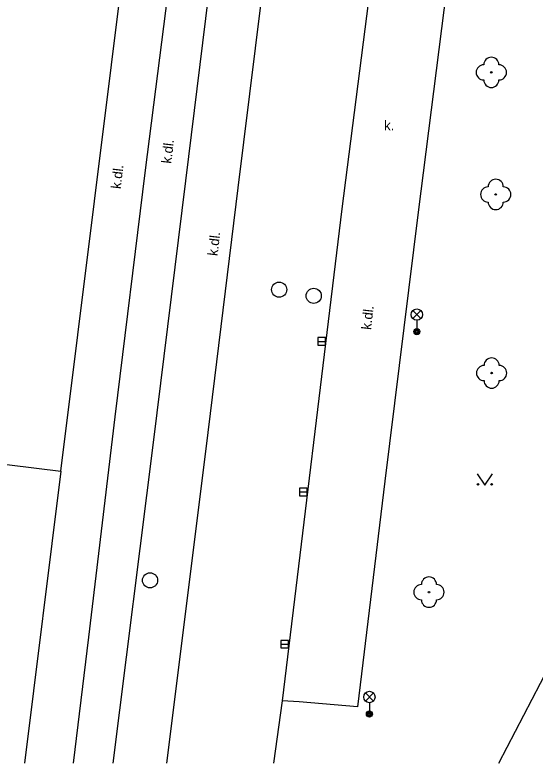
# Model space of a CAD drawing. Extents: x -598932 to -598196, y -1162207 to -1161504.
# Drawn here: x -598441.53 to -598407.24, y -1162206.96 to -1162157.62 of the extents above; entities that cross this region are included whole.
import ezdxf

# ---------------------------------------------------------------- set-up
doc = ezdxf.new("R2010")
doc.units = 0
for name, color, linetype in [('Level 22', 7, 'Continuous'), ('Level 27', 7, 'Continuous'), ('Level 33', 7, 'Continuous'), ('Level 36', 7, 'Continuous'), ('TM - budovy zdene_ betonove - VP', 7, 'Continuous'), ('TM - komunikace - VP', 7, 'Continuous'), ('TM - plot dreveny_ kovovy - VP', 7, 'Continuous'), ('TM - popis povrchu', 7, 'Continuous'), ('TM - rozhrani ploch obecne - VP', 7, 'Continuous')]:
    doc.layers.add(name, color=color, linetype=linetype)

msp = doc.modelspace()

# ---------------------------------------------------------------- linework, layer by layer
at = {"layer": 'Level 22'}
for centre in [(-598410.12, -1162161.41), (-598409.83, -1162169.46), (-598410.1, -1162181.24), (-598414.23, -1162195.69)]:
    msp.add_circle(centre, 0.05, dxfattribs=at)
for centre, start, end in [((-598410.12, -1162160.91), 0, 180), ((-598410.62, -1162161.41), 90, 270), ((-598409.62, -1162161.41), 270, 90), ((-598410.12, -1162161.91), 180, 0), ((-598409.83, -1162168.96), 0, 180), ((-598410.33, -1162169.46), 90, 270), ((-598409.33, -1162169.46), 270, 90), ((-598409.83, -1162169.96), 180, 0), ((-598410.1, -1162180.74), 0, 180), ((-598410.6, -1162181.24), 90, 270), ((-598409.6, -1162181.24), 270, 90), ((-598410.1, -1162181.74), 180, 0), ((-598414.23, -1162195.19), 0, 180), ((-598414.73, -1162195.69), 90, 270), ((-598413.73, -1162195.69), 270, 90), ((-598414.23, -1162196.19), 180, 0)]:
    msp.add_arc(centre, 0.5, start, end, dxfattribs=at)
at = {"layer": 'Level 27'}
for p, q in [((-598421.56, -1162179.15), (-598421.06, -1162179.15)), ((-598422.76, -1162189.08), (-598422.26, -1162189.08)), ((-598423.99, -1162199.12), (-598423.49, -1162199.12))]:
    msp.add_line(p, q, dxfattribs=at)
for points in [[(-598421.56, -1162179.4), (-598421.06, -1162179.4), (-598421.06, -1162178.9), (-598421.56, -1162178.9)], [(-598422.76, -1162189.33), (-598422.26, -1162189.33), (-598422.26, -1162188.83), (-598422.76, -1162188.83)], [(-598423.99, -1162199.37), (-598423.49, -1162199.37), (-598423.49, -1162198.87), (-598423.99, -1162198.87)]]:
    msp.add_lwpolyline(points, close=True, dxfattribs=at)
for centre in [(-598424.11, -1162175.74), (-598421.83, -1162176.15), (-598432.62, -1162194.91)]:
    msp.add_circle(centre, 0.5, dxfattribs=at)
at = {"layer": 'Level 33'}
for p, q in [((-598415.295, -1162177.65), (-598414.765, -1162177.12)), ((-598415.295, -1162177.12), (-598414.765, -1162177.65)), ((-598415.03, -1162177.76), (-598415.03, -1162178.51)), ((-598418.425, -1162202.87), (-598417.895, -1162202.34)), ((-598418.425, -1162202.34), (-598417.895, -1162202.87)), ((-598418.16, -1162202.98), (-598418.16, -1162203.73))]:
    msp.add_line(p, q, dxfattribs=at)
for centre, radius in [((-598415.03, -1162177.385), 0.375), ((-598415.03, -1162178.51), 0.2), ((-598415.03, -1162178.51), 0.145), ((-598415.03, -1162178.51), 0.0876), ((-598418.16, -1162202.605), 0.375), ((-598418.16, -1162203.73), 0.2), ((-598418.16, -1162203.73), 0.145), ((-598418.16, -1162203.73), 0.0876)]:
    msp.add_circle(centre, radius, dxfattribs=at)
at = {"layer": 'Level 36'}
msp.add_lwpolyline([(-598411.05, -1162187.88), (-598410.55, -1162188.63), (-598410.05, -1162187.88)], dxfattribs=at)
for centre in [(-598411, -1162188.58), (-598410.101, -1162188.58)]:
    msp.add_circle(centre, 0.05, dxfattribs=at)
at = {"layer": 'TM - budovy zdene_ betonove - VP'}
for points in [[(-598438.51, -1162187.72), (-598432.95, -1162143.08)], [(-598477.54, -1162182.9), (-598438.51, -1162187.72)], [(-598438.51, -1162187.72), (-598440.9, -1162206.96)]]:
    msp.add_lwpolyline(points, dxfattribs=at)
at = {"layer": 'TM - komunikace - VP'}
for points in [[(-598415.05, -1162130.72), (-598413.88, -1162130.85), (-598412.13, -1162131.06), (-598410.05, -1162131.31), (-598411.48, -1162143.04), (-598413.08, -1162155.89), (-598414.95, -1162170.63), (-598417.15, -1162188.37), (-598418.95, -1162203.26), (-598422.79, -1162202.93), (-598423.91, -1162202.86)], [(-598435.04, -1162206.96), (-598432.39, -1162185.83), (-598430.27, -1162168.57), (-598428.57, -1162154.8), (-598428.37, -1162153.18), (-598424.91, -1162153.6)], [(-598423.91, -1162202.86), (-598424.481, -1162206.96)]]:
    msp.add_lwpolyline(points, dxfattribs=at)
at = {"layer": 'TM - plot dreveny_ kovovy - VP'}
msp.add_lwpolyline([(-598409.621, -1162206.96), (-598400.83, -1162190.09), (-598395.74, -1162174.25), (-598391.64, -1162158.43)], dxfattribs=at)
at = {"layer": 'TM - rozhrani ploch obecne - VP'}
for points in [[(-598415.05, -1162130.72), (-598416.45, -1162142.56), (-598417.99, -1162154.94), (-598419.97, -1162170.41), (-598423.91, -1162202.86)], [(-598437.661, -1162206.96), (-598436.65, -1162198.66), (-598434.91, -1162184.13), (-598432.91, -1162167.86), (-598430.89, -1162151.99), (-598429.88, -1162144.25)], [(-598424.91, -1162153.6), (-598426.83, -1162169.03), (-598428.94, -1162186.23), (-598431.536, -1162206.96)]]:
    msp.add_lwpolyline(points, dxfattribs=at)

# ---------------------------------------------------------------- texts
at = {"layer": 'TM - popis povrchu'}
msp.add_text('k.', height=0.65, dxfattribs=at).set_placement((-598417.19, -1162165.23))
for p in [(-598431.22, -1162167.45), (-598434.55, -1162169.12), (-598428.17, -1162173.54), (-598418.05, -1162178.41)]:
    msp.add_text('k.dl.', height=0.65, rotation=83.51, dxfattribs=at).set_placement(p)

doc.saveas('drawing.dxf')
